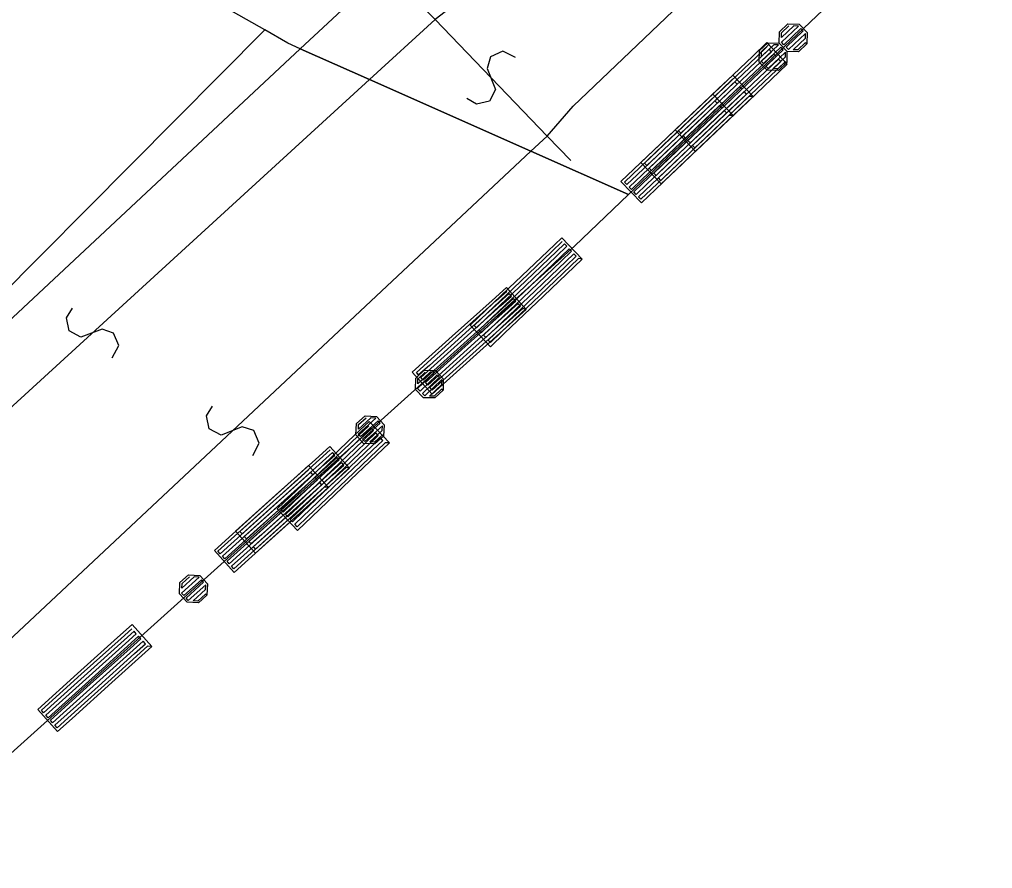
# Model space of a CAD drawing. Extents: x -266179 to -264727, y -1243225 to -1241702.
# Drawn here: x -265012.69 to -264989.67, y -1242687.55 to -1242667.46 of the extents above; entities that cross this region are included whole.
import ezdxf

# ---------------------------------------------------------------- set-up
doc = ezdxf.new("R2010")
doc.units = 0
for name, color, linetype in [('Vrstva 1', 7, 'Continuous'), ('Vrstva 19', 7, 'Continuous'), ('Vrstva 2', 7, 'Continuous'), ('Vrstva 21', 7, 'Continuous')]:
    doc.layers.add(name, color=color, linetype=linetype)

msp = doc.modelspace()

# ---------------------------------------------------------------- linework, layer by layer
at = {"layer": 'Vrstva 1'}
for p, q in [((-265006.89, -1242667.7), (-265014.99, -1242663.1)), ((-264989.67, -1242663.41), (-264998.28, -1242671.6)), ((-265001.22, -1242663.64), (-265006.05, -1242668.15)), ((-265006.89, -1242667.7), (-265018.72, -1242679.62)), ((-265018.72, -1242679.62), (-265006.89, -1242667.7)), ((-265006.34, -1242668.02), (-265006.89, -1242667.7)), ((-265006.05, -1242668.15), (-265006.34, -1242668.02)), ((-265006.05, -1242668.15), (-265026.81, -1242687.55)), ((-265004.41, -1242668.88), (-265006.05, -1242668.15)), ((-265006.05, -1242668.15), (-265004.41, -1242668.88)), ((-265000.59, -1242670.57), (-265004.41, -1242668.88)), ((-265004.41, -1242668.88), (-265000.59, -1242670.57)), ((-264998.28, -1242671.6), (-265000.59, -1242670.57)), ((-265000.59, -1242670.57), (-264998.28, -1242671.6)), ((-264998.28, -1242671.6), (-264999.56, -1242672.82)), ((-264999.56, -1242672.82), (-265013.4, -1242685.28))]:
    msp.add_line(p, q, dxfattribs=at)
at = {"layer": 'Vrstva 19'}
for p, q in [((-264989.67, -1242663.41), (-264998.28, -1242671.6)), ((-264998.28, -1242671.6), (-264999.56, -1242672.82)), ((-264999.56, -1242672.82), (-265013.4, -1242685.28))]:
    msp.add_line(p, q, dxfattribs=at)
for points in [[(-264994.065, -1242668.032), (-264994.261, -1242668.218), (-264994.529, -1242668.212), (-264994.715, -1242668.016), (-264994.709, -1242667.747), (-264994.513, -1242667.561), (-264994.244, -1242667.568), (-264994.058, -1242667.764), (-264994.065, -1242668.032), (-264994.1, -1242668.01), (-264994.274, -1242668.175), (-264994.387, -1242668.173), (-264994.097, -1242667.897), (-264994.094, -1242667.784), (-264994.5, -1242668.17), (-264994.555, -1242668.112), (-264994.149, -1242667.726), (-264994.204, -1242667.668), (-264994.61, -1242668.054), (-264994.665, -1242667.996), (-264994.259, -1242667.61), (-264994.373, -1242667.607), (-264994.662, -1242667.883), (-264994.66, -1242667.77), (-264994.486, -1242667.604)], [(-264994.525, -1242668.511), (-264995.445, -1242669.386), (-264996.365, -1242670.262), (-264996.698, -1242670.579), (-264997.181, -1242670.071), (-264996.261, -1242669.196), (-264995.34, -1242668.321), (-264995.007, -1242668.004), (-264994.525, -1242668.511), (-264994.624, -1242668.508), (-264995.544, -1242669.384), (-264996.464, -1242670.259), (-264996.71, -1242670.493), (-264996.765, -1242670.435), (-264995.845, -1242669.56), (-264994.925, -1242668.685), (-264994.679, -1242668.45), (-264994.734, -1242668.393), (-264995.654, -1242669.268), (-264996.574, -1242670.143), (-264996.821, -1242670.377), (-264996.876, -1242670.319), (-264995.956, -1242669.444), (-264995.035, -1242668.569), (-264994.789, -1242668.335), (-264994.844, -1242668.277), (-264995.764, -1242669.152), (-264996.685, -1242670.027), (-264996.931, -1242670.262), (-264996.986, -1242670.204), (-264996.066, -1242669.328), (-264995.146, -1242668.453), (-264994.899, -1242668.219), (-264994.954, -1242668.161), (-264995.875, -1242669.036), (-264996.795, -1242669.911), (-264997.041, -1242670.146), (-264997.096, -1242670.088), (-264996.176, -1242669.212), (-264995.256, -1242668.337), (-264995.01, -1242668.103)], [(-264994.54, -1242668.477), (-264994.735, -1242668.664), (-264995.004, -1242668.657), (-264995.19, -1242668.462), (-264995.184, -1242668.193), (-264994.988, -1242668.007), (-264994.72, -1242668.013), (-264994.534, -1242668.209), (-264994.54, -1242668.477), (-264994.575, -1242668.455), (-264994.749, -1242668.621), (-264994.862, -1242668.618), (-264994.572, -1242668.342), (-264994.569, -1242668.229), (-264994.975, -1242668.615), (-264995.03, -1242668.558), (-264994.625, -1242668.171), (-264994.68, -1242668.113), (-264995.085, -1242668.5), (-264995.14, -1242668.442), (-264994.735, -1242668.055), (-264994.848, -1242668.053), (-264995.138, -1242668.329), (-264995.135, -1242668.216), (-264994.961, -1242668.05)], [(-264995.334, -1242669.281), (-264996.254, -1242670.156), (-264997.174, -1242671.031), (-264997.508, -1242671.348), (-264997.99, -1242670.841), (-264997.07, -1242669.966), (-264996.15, -1242669.091), (-264995.816, -1242668.774), (-264995.334, -1242669.281), (-264995.433, -1242669.278), (-264996.353, -1242670.154), (-264997.273, -1242671.029), (-264997.52, -1242671.263), (-264997.575, -1242671.205), (-264996.655, -1242670.33), (-264995.734, -1242669.455), (-264995.488, -1242669.22), (-264995.543, -1242669.162), (-264996.463, -1242670.038), (-264997.384, -1242670.913), (-264997.63, -1242671.147), (-264997.685, -1242671.089), (-264996.765, -1242670.214), (-264995.845, -1242669.339), (-264995.598, -1242669.104), (-264995.653, -1242669.046), (-264996.574, -1242669.922), (-264997.494, -1242670.797), (-264997.74, -1242671.031), (-264997.795, -1242670.973), (-264996.875, -1242670.098), (-264995.955, -1242669.223), (-264995.709, -1242668.988), (-264995.764, -1242668.93), (-264996.684, -1242669.806), (-264997.604, -1242670.681), (-264997.85, -1242670.915), (-264997.906, -1242670.857), (-264996.985, -1242669.982), (-264996.065, -1242669.107), (-264995.819, -1242668.872)], [(-264995.808, -1242669.727), (-264996.727, -1242670.603), (-264997.646, -1242671.48), (-264997.979, -1242671.797), (-264998.462, -1242671.29), (-264997.543, -1242670.414), (-264996.624, -1242669.538), (-264996.291, -1242669.22), (-264995.808, -1242669.727), (-264995.907, -1242669.725), (-264996.826, -1242670.601), (-264997.745, -1242671.477), (-264997.991, -1242671.712), (-264998.047, -1242671.654), (-264997.127, -1242670.778), (-264996.208, -1242669.901), (-264995.962, -1242669.667), (-264996.017, -1242669.609), (-264996.936, -1242670.485), (-264997.856, -1242671.361), (-264998.102, -1242671.596), (-264998.157, -1242671.538), (-264997.238, -1242670.662), (-264996.318, -1242669.786), (-264996.072, -1242669.551), (-264996.127, -1242669.493), (-264997.047, -1242670.369), (-264997.966, -1242671.246), (-264998.212, -1242671.48), (-264998.267, -1242671.422), (-264997.348, -1242670.546), (-264996.429, -1242669.67), (-264996.183, -1242669.435), (-264996.238, -1242669.377), (-264997.157, -1242670.254), (-264998.077, -1242671.13), (-264998.323, -1242671.364), (-264998.378, -1242671.306), (-264997.459, -1242670.43), (-264996.539, -1242669.554), (-264996.293, -1242669.319)], [(-264999.378, -1242673.13), (-265000.297, -1242674.006), (-265001.216, -1242674.882), (-265001.549, -1242675.2), (-265002.032, -1242674.693), (-265001.113, -1242673.817), (-265000.194, -1242672.94), (-264999.861, -1242672.623), (-264999.378, -1242673.13), (-264999.462, -1242673.114), (-265000.381, -1242673.99), (-265001.301, -1242674.866), (-265001.547, -1242675.101), (-265001.602, -1242675.043), (-265000.683, -1242674.166), (-264999.763, -1242673.29), (-264999.517, -1242673.056), (-264999.573, -1242672.998), (-265000.492, -1242673.874), (-265001.411, -1242674.75), (-265001.657, -1242674.985), (-265001.713, -1242674.927), (-265000.793, -1242674.051), (-264999.874, -1242673.174), (-264999.628, -1242672.94), (-264999.683, -1242672.882), (-265000.602, -1242673.758), (-265001.522, -1242674.634), (-265001.768, -1242674.869), (-265001.823, -1242674.811), (-265000.904, -1242673.935), (-264999.984, -1242673.059), (-264999.738, -1242672.824), (-264999.793, -1242672.766), (-265000.713, -1242673.642), (-265001.632, -1242674.519), (-265001.878, -1242674.753), (-265001.933, -1242674.695), (-265001.014, -1242673.819), (-265000.095, -1242672.943), (-264999.849, -1242672.708)], [(-265000.702, -1242674.316), (-265001.645, -1242675.166), (-265002.589, -1242676.017), (-265002.931, -1242676.325), (-265003.399, -1242675.805), (-265002.456, -1242674.954), (-265001.512, -1242674.104), (-265001.171, -1242673.796), (-265000.702, -1242674.316), (-265000.786, -1242674.298), (-265001.729, -1242675.148), (-265002.673, -1242675.998), (-265002.926, -1242676.226), (-265002.979, -1242676.166), (-265002.036, -1242675.316), (-265001.092, -1242674.466), (-265000.84, -1242674.238), (-265000.893, -1242674.179), (-265001.837, -1242675.029), (-265002.78, -1242675.879), (-265003.033, -1242676.107), (-265003.086, -1242676.047), (-265002.143, -1242675.197), (-265001.199, -1242674.347), (-265000.947, -1242674.119), (-265001, -1242674.06), (-265001.944, -1242674.91), (-265002.887, -1242675.76), (-265003.14, -1242675.988), (-265003.193, -1242675.929), (-265002.25, -1242675.078), (-265001.306, -1242674.228), (-265001.054, -1242674.001), (-265001.107, -1242673.941), (-265002.051, -1242674.791), (-265002.994, -1242675.641), (-265003.247, -1242675.869), (-265003.3, -1242675.81), (-265002.357, -1242674.96), (-265001.413, -1242674.109), (-265001.161, -1242673.882)], [(-265002.67, -1242676.227), (-265002.866, -1242676.413), (-265003.134, -1242676.406), (-265003.321, -1242676.211), (-265003.314, -1242675.942), (-265003.119, -1242675.756), (-265002.85, -1242675.762), (-265002.664, -1242675.958), (-265002.67, -1242676.227), (-265002.705, -1242676.204), (-265002.879, -1242676.37), (-265002.992, -1242676.367), (-265002.702, -1242676.091), (-265002.7, -1242675.978), (-265003.105, -1242676.365), (-265003.16, -1242676.307), (-265002.755, -1242675.92), (-265002.81, -1242675.862), (-265003.215, -1242676.249), (-265003.271, -1242676.191), (-265002.865, -1242675.805), (-265002.978, -1242675.802), (-265003.268, -1242676.078), (-265003.265, -1242675.965), (-265003.091, -1242675.799)], [(-265003.938, -1242677.476), (-265004.857, -1242678.353), (-265005.777, -1242679.229), (-265006.11, -1242679.546), (-265006.593, -1242679.039), (-265005.673, -1242678.163), (-265004.754, -1242677.287), (-265004.421, -1242676.97), (-265003.938, -1242677.476), (-265004.037, -1242677.474), (-265004.956, -1242678.35), (-265005.876, -1242679.226), (-265006.122, -1242679.461), (-265006.177, -1242679.403), (-265005.258, -1242678.527), (-265004.338, -1242677.651), (-265004.092, -1242677.416), (-265004.147, -1242677.358), (-265005.067, -1242678.234), (-265005.986, -1242679.111), (-265006.232, -1242679.345), (-265006.287, -1242679.287), (-265005.368, -1242678.411), (-265004.449, -1242677.535), (-265004.203, -1242677.3), (-265004.258, -1242677.242), (-265005.177, -1242678.119), (-265006.096, -1242678.995), (-265006.343, -1242679.229), (-265006.398, -1242679.171), (-265005.478, -1242678.295), (-265004.559, -1242677.419), (-265004.313, -1242677.184), (-265004.368, -1242677.127), (-265005.287, -1242678.003), (-265006.207, -1242678.879), (-265006.453, -1242679.114), (-265006.508, -1242679.056), (-265005.589, -1242678.179), (-265004.669, -1242677.303), (-265004.423, -1242677.069)], [(-265004.08, -1242677.32), (-265004.281, -1242677.5), (-265004.549, -1242677.487), (-265004.73, -1242677.286), (-265004.716, -1242677.018), (-265004.515, -1242676.837), (-265004.247, -1242676.851), (-265004.066, -1242677.051), (-265004.08, -1242677.32), (-265004.114, -1242677.297), (-265004.292, -1242677.457), (-265004.405, -1242677.452), (-265004.108, -1242677.184), (-265004.102, -1242677.071), (-265004.518, -1242677.446), (-265004.572, -1242677.386), (-265004.156, -1242677.011), (-265004.209, -1242676.952), (-265004.626, -1242677.327), (-265004.679, -1242677.267), (-265004.263, -1242676.892), (-265004.376, -1242676.887), (-265004.673, -1242677.154), (-265004.667, -1242677.041), (-265004.489, -1242676.881)], [(-265004.881, -1242678.078), (-265005.824, -1242678.928), (-265006.767, -1242679.779), (-265007.109, -1242680.086), (-265007.578, -1242679.566), (-265006.634, -1242678.716), (-265005.691, -1242677.866), (-265005.349, -1242677.558), (-265004.881, -1242678.078), (-265004.965, -1242678.06), (-265005.908, -1242678.91), (-265006.851, -1242679.76), (-265007.104, -1242679.988), (-265007.158, -1242679.928), (-265006.214, -1242679.078), (-265005.271, -1242678.228), (-265005.018, -1242678), (-265005.072, -1242677.941), (-265006.015, -1242678.791), (-265006.959, -1242679.641), (-265007.211, -1242679.869), (-265007.265, -1242679.809), (-265006.321, -1242678.959), (-265005.378, -1242678.109), (-265005.125, -1242677.881), (-265005.179, -1242677.822), (-265006.122, -1242678.672), (-265007.066, -1242679.522), (-265007.318, -1242679.75), (-265007.372, -1242679.69), (-265006.428, -1242678.84), (-265005.485, -1242677.99), (-265005.232, -1242677.763), (-265005.286, -1242677.703), (-265006.229, -1242678.553), (-265007.173, -1242679.403), (-265007.425, -1242679.631), (-265007.479, -1242679.572), (-265006.535, -1242678.721), (-265005.592, -1242677.871), (-265005.339, -1242677.644)], [(-265005.382, -1242678.534), (-265006.326, -1242679.384), (-265007.269, -1242680.234), (-265007.611, -1242680.542), (-265008.079, -1242680.022), (-265007.136, -1242679.172), (-265006.193, -1242678.321), (-265005.851, -1242678.014), (-265005.382, -1242678.534), (-265005.481, -1242678.528), (-265006.425, -1242679.379), (-265007.368, -1242680.229), (-265007.621, -1242680.456), (-265007.674, -1242680.397), (-265006.731, -1242679.547), (-265005.787, -1242678.697), (-265005.535, -1242678.469), (-265005.588, -1242678.41), (-265006.532, -1242679.26), (-265007.475, -1242680.11), (-265007.728, -1242680.337), (-265007.781, -1242680.278), (-265006.838, -1242679.428), (-265005.894, -1242678.578), (-265005.642, -1242678.35), (-265005.695, -1242678.291), (-265006.639, -1242679.141), (-265007.582, -1242679.991), (-265007.835, -1242680.219), (-265007.888, -1242680.159), (-265006.945, -1242679.309), (-265006.001, -1242678.459), (-265005.749, -1242678.231), (-265005.802, -1242678.172), (-265006.746, -1242679.022), (-265007.689, -1242679.872), (-265007.942, -1242680.1), (-265007.995, -1242680.04), (-265007.052, -1242679.19), (-265006.109, -1242678.34), (-265005.856, -1242678.112)], [(-265008.258, -1242681.082), (-265008.459, -1242681.262), (-265008.727, -1242681.248), (-265008.908, -1242681.048), (-265008.894, -1242680.78), (-265008.694, -1242680.599), (-265008.425, -1242680.613), (-265008.245, -1242680.813), (-265008.258, -1242681.082), (-265008.293, -1242681.059), (-265008.471, -1242681.219), (-265008.584, -1242681.213), (-265008.287, -1242680.946), (-265008.281, -1242680.833), (-265008.697, -1242681.208), (-265008.751, -1242681.148), (-265008.334, -1242680.773), (-265008.388, -1242680.714), (-265008.804, -1242681.089), (-265008.858, -1242681.029), (-265008.442, -1242680.654), (-265008.555, -1242680.648), (-265008.852, -1242680.916), (-265008.846, -1242680.803), (-265008.668, -1242680.643)], [(-265009.561, -1242682.295), (-265010.504, -1242683.146), (-265011.448, -1242683.996), (-265011.789, -1242684.304), (-265012.258, -1242683.784), (-265011.315, -1242682.934), (-265010.371, -1242682.083), (-265010.029, -1242681.775), (-265009.561, -1242682.295), (-265009.66, -1242682.29), (-265010.603, -1242683.14), (-265011.547, -1242683.991), (-265011.799, -1242684.218), (-265011.853, -1242684.159), (-265010.909, -1242683.309), (-265009.966, -1242682.459), (-265009.713, -1242682.231), (-265009.767, -1242682.171), (-265010.71, -1242683.022), (-265011.654, -1242683.872), (-265011.906, -1242684.099), (-265011.96, -1242684.04), (-265011.016, -1242683.19), (-265010.073, -1242682.34), (-265009.82, -1242682.112), (-265009.874, -1242682.053), (-265010.817, -1242682.903), (-265011.761, -1242683.753), (-265012.013, -1242683.981), (-265012.067, -1242683.921), (-265011.123, -1242683.071), (-265010.18, -1242682.221), (-265009.927, -1242681.993), (-265009.981, -1242681.934), (-265010.924, -1242682.784), (-265011.868, -1242683.634), (-265012.12, -1242683.862), (-265012.174, -1242683.802), (-265011.231, -1242682.952), (-265010.287, -1242682.102), (-265010.034, -1242681.874)]]:
    msp.add_lwpolyline(points, dxfattribs=at)
at = {"layer": 'Vrstva 2'}
for p, q in [((-264999.59, -1242669.51), (-264992, -1242662.24)), ((-264999.59, -1242664.92), (-265002.86, -1242667.46)), ((-265003.43, -1242666.88), (-265002.86, -1242667.46)), ((-265004.41, -1242668.88), (-265002.86, -1242667.46)), ((-265002.86, -1242667.46), (-265000.21, -1242670.22)), ((-265004.41, -1242668.88), (-265017.52, -1242680.87)), ((-265000.21, -1242670.22), (-264999.59, -1242669.51)), ((-265000.59, -1242670.57), (-265000.21, -1242670.22)), ((-264999.65, -1242670.79), (-265000.21, -1242670.22)), ((-265000.59, -1242670.57), (-265014.71, -1242683.81))]:
    msp.add_line(p, q, dxfattribs=at)
for points in [[(-265000.959, -1242668.357), (-265001.253, -1242668.209), (-265001.546, -1242668.338), (-265001.629, -1242668.612), (-265001.427, -1242669.111), (-265001.575, -1242669.391), (-265001.88, -1242669.462), (-265002.111, -1242669.323)], [(-265010.496, -1242675.462), (-265010.341, -1242675.172), (-265010.463, -1242674.876), (-265010.735, -1242674.786), (-265011.239, -1242674.976), (-265011.515, -1242674.822), (-265011.579, -1242674.515), (-265011.434, -1242674.288)], [(-265007.173, -1242677.771), (-265007.023, -1242677.479), (-265007.148, -1242677.185), (-265007.421, -1242677.098), (-265007.922, -1242677.294), (-265008.2, -1242677.144), (-265008.268, -1242676.838), (-265008.127, -1242676.609)]]:
    msp.add_lwpolyline(points, dxfattribs=at)
at = {"layer": 'Vrstva 21'}
for p, q in [((-264989.67, -1242663.41), (-264998.28, -1242671.6)), ((-264998.28, -1242671.6), (-264999.56, -1242672.82)), ((-264999.56, -1242672.82), (-265013.4, -1242685.28))]:
    msp.add_line(p, q, dxfattribs=at)

doc.saveas('drawing.dxf')
